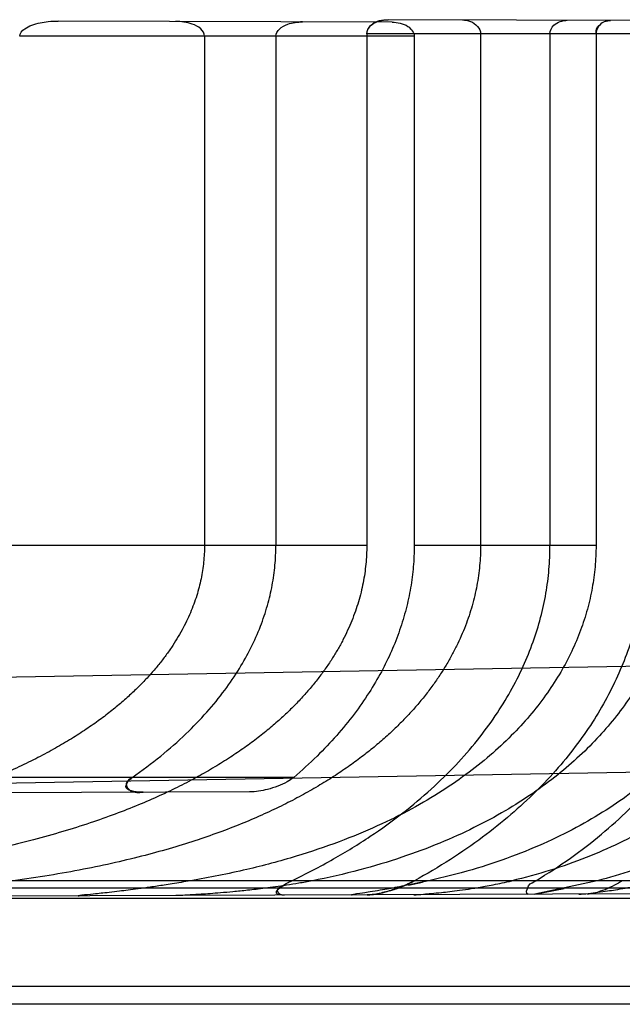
# Model space of a CAD drawing. Header units: millimetres. Extents: x 0 to 297, y 0 to 210.
# Tile 259 of 438: x 146.945 to 147.047, y 156.856 to 157.023. Entities that reach past the tile are written whole.
import ezdxf

# ---------------------------------------------------------------- set-up
doc = ezdxf.new("R2010")
doc.units = ezdxf.units.MM
doc.header["$LTSCALE"] = 16.335
doc.layers.add('INTFCLR_1', color=7, linetype='CONTINUOUS')

msp = doc.modelspace()

# ---------------------------------------------------------------- linework, layer by layer
at = {"layer": 'INTFCLR_1', "color": 9, "linetype": 'Continuous'}
for p, q in [((147.008235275, 157.0229386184), (146.9514451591, 157.0231368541)), ((147.1634002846, 157.0228151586), (147.0075233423, 157.023359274)), ((147.0119716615, 157.0205515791), (146.9448798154, 157.0205515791)), ((147.1634537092, 157.0209697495), (147.003905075, 157.0209697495)), ((147.003905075, 156.9339697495), (146.8266356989, 156.9339697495)), ((147.0428984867, 156.9339697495), (147.0119715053, 156.9339684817)), ((147.140559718, 156.915033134), (146.8326356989, 156.9096583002)), ((146.8535833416, 156.8920212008), (147.1526065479, 156.8972406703)), ((146.9915006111, 156.8945515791), (146.8915173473, 156.8945515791)), ((146.9839875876, 156.892079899), (146.8922430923, 156.891759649)), ((147.1105549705, 156.8769697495), (146.9035309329, 156.8769697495)), ((147.1070921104, 156.874927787), (146.8326356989, 156.8739697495)), ((147.0587545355, 156.875691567), (146.8326357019, 156.8756833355)), ((147.1141792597, 156.8739697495), (146.8326356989, 156.8739697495)), ((147.0663773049, 156.8589697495), (146.8506356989, 156.8589697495)), ((147.0663244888, 156.8559697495), (146.8326356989, 156.8559697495))]:
    msp.add_line(p, q, dxfattribs=at)
at = {"layer": 'INTFCLR_1', "color": 7, "linetype": 'Continuous'}
for p, q in [((147.0075233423, 157.023359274), (147.0064146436, 157.023244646)), ((147.0089912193, 156.8756519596), (147.0111384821, 156.8765245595)), ((147.0120154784, 156.8769697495), (147.0101259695, 156.8760804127)), ((147.0109990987, 156.8762456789), (147.0133633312, 156.8767366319)), ((147.0144402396, 156.8769697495), (147.0122172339, 156.8764947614)), ((147.0431094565, 156.8769697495), (147.032491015, 156.874667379)), ((147.032491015, 156.874667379), (147.0374728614, 156.8756595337)), ((147.0374630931, 156.8756575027), (147.032491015, 156.874667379))]:
    msp.add_line(p, q, dxfattribs=at)
at = {"layer": 'INTFCLR_1', "color": 6, "linetype": 'Continuous'}
for p, q in [((146.9763058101, 157.0205515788), (146.9763058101, 156.9339697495)), ((146.9884467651, 157.0205515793), (146.9884467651, 156.9339697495)), ((147.003905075, 157.0209697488), (147.003905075, 156.9339697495)), ((147.0119716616, 157.0205515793), (147.0119716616, 156.9339697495)), ((147.0232658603, 157.0209697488), (147.0232658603, 156.9339697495)), ((147.0350701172, 157.0209697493), (147.0350701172, 156.9339697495)), ((147.0428984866, 157.0209697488), (147.0428984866, 156.9339697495))]:
    msp.add_line(p, q, dxfattribs=at)
at = {"layer": 'INTFCLR_1', "color": 7, "linetype": 'Continuous'}
for points in [[(147.006412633, 157.023244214), (147.0065240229, 157.0232667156), (147.0066380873, 157.0232871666), (147.0067548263, 157.0233054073), (147.0068737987, 157.0233212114), (147.0069954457, 157.0233345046), (147.0071210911, 157.0233452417), (147.0072511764, 157.0233531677), (147.0073852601, 157.0233579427), (147.0075233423, 157.023359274)], [(147.0372688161, 157.0231808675), (147.0371687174, 157.0231591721), (147.0370706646, 157.0231350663)], [(147.0372685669, 157.0231808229), (147.0373681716, 157.0231995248), (147.0374695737, 157.0232156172), (147.0375727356, 157.023228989), (147.0376775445, 157.0232395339), (147.0377839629, 157.023247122), (147.0378920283, 157.0232516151), (147.0380017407, 157.0232528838)], [(147.0445605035, 157.0231028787), (147.0446445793, 157.0231279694), (147.0447301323, 157.02315052), (147.0448171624, 157.023170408), (147.0449057, 157.0231875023), (147.0449957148, 157.0232016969), (147.0450871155, 157.0232128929), (147.0451798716, 157.0232209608), (147.0452740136, 157.0232257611), (147.0453695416, 157.0232271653)]]:
    msp.add_lwpolyline(points, dxfattribs=at)
msp.add_arc((146.9929360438, 157.0150727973), 0.0079191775, 89.79667449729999, 99.4959948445, dxfattribs=at)
at = {"layer": 'INTFCLR_1', "color": 6, "linetype": 'Continuous'}
for points, knots in [([(146.9448798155, 157.0205515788), (146.9448798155, 157.0210580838), (146.9456609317, 157.0218867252), (146.9469595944, 157.0224637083), (146.9483284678, 157.0228522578), (146.9498427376, 157.0230848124), (146.9508722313, 157.0231388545), (146.9514451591, 157.0231368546)], [0, 0, 0, 0, 0.2037651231, 0.3833262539, 0.5866030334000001, 0.7695118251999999, 1, 1, 1, 1]), ([(147.0201875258, 157.0233150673), (147.0206507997, 157.0233134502), (147.0219993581, 157.0231426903), (147.0232658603, 157.0218728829), (147.0232658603, 157.0209697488)], [0, 0, 0, 0, 0.3390464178, 1, 1, 1, 1]), ([(146.9763058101, 157.0205515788), (146.9763058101, 157.0210203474), (146.9756750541, 157.0219893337), (146.9738666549, 157.0228422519), (146.9723319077, 157.0230639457), (146.9713645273, 157.0230673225)], [0, 0, 0, 0, 0.2363510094, 0.5122481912, 1, 1, 1, 1]), ([(147.0082352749, 157.0229386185), (147.0086931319, 157.0229370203), (147.0096329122, 157.0228202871), (147.0111216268, 157.022276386), (147.0119716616, 157.0212099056), (147.0119716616, 157.0205515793)], [0, 0, 0, 0, 0.2876281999, 0.5864383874, 1, 1, 1, 1]), ([(147.003905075, 156.9339697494), (147.003905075, 156.9334401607), (147.0038792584, 156.9323792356), (147.003762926, 156.9307877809), (147.0035683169, 156.9291942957), (147.0032943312, 156.9275978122), (147.0029394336, 156.9259974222), (147.0025016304, 156.92439225), (147.0019784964, 156.9227815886), (147.0013671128, 156.9211647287), (147.0006641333, 156.919541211), (146.9998656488, 156.917910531), (146.9989673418, 156.9162725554), (146.9979642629, 156.9146271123), (146.9968510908, 156.912974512), (146.9956217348, 156.9113149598), (146.994269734, 156.909649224), (146.9927877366, 156.9079779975), (146.991168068, 156.9063026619), (146.9894019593, 156.9046244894), (146.9874802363, 156.9029454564), (146.9853923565, 156.9012674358), (146.9831272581, 156.899593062), (146.9806723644, 156.8979250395), (146.9780143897, 156.8962668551), (146.9751377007, 156.8946218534), (146.9720249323, 156.8929939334), (146.9686565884, 156.8913875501), (146.9650109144, 156.8898078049), (146.9610598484, 156.8882590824), (146.9567724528, 156.8867472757), (146.9521262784, 156.8852833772), (146.9471175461, 156.8838839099), (146.941764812, 156.8825682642), (146.9360926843, 156.8813518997), (146.930120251, 156.8802440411), (146.9238572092, 156.8792487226), (146.917314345, 156.878367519), (146.9105091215, 156.8776000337), (146.9058834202, 156.8771689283), (146.9035309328, 156.8769697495)], [0, 0, 0, 0, 0.012667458, 0.0253723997, 0.0381539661, 0.0510506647, 0.0641026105, 0.077349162, 0.09083272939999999, 0.1045945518, 0.1186806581, 0.1331349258, 0.148008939, 0.1633495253, 0.1792137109, 0.1956533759, 0.2127338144, 0.230513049, 0.2490649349, 0.2684551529, 0.2887699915, 0.310087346, 0.3325084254, 0.3561274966, 0.381060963, 0.4074244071, 0.4353730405, 0.4650646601, 0.4966667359, 0.5303901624, 0.5665522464, 0.6053864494, 0.6468881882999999, 0.6909253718, 0.7372107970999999, 0.7856275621, 0.8362020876, 0.8888836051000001, 0.9435285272, 1, 1, 1, 1]), ([(146.9763058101, 156.9339697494), (146.9763058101, 156.9334988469), (146.9762817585, 156.9325551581), (146.9761733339, 156.9311390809), (146.9759917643, 156.9297199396), (146.9757357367, 156.9282962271), (146.975403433, 156.9268665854), (146.9749924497, 156.9254295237), (146.9744998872, 156.9239838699), (146.973922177, 156.9225282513), (146.973255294, 156.921061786), (146.9724944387, 156.9195833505), (146.971634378, 156.9180924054), (146.9706689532, 156.9165881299), (146.9695915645, 156.9150703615), (146.9683945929, 156.9135387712), (146.9670699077, 156.9119936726), (146.9656083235, 156.9104354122), (146.9639999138, 156.9088648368), (146.9622336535, 156.9072830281), (146.9602973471, 156.9056913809), (146.958177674, 156.904091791), (146.9558598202, 156.902486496), (146.9533279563, 156.9008785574), (146.950563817, 156.8992710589), (146.9475470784, 156.8976676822), (146.944254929, 156.8960727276), (146.9419466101, 156.895056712), (146.9407433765, 156.8945515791)], [0, 0, 0, 0, 0.0251332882, 0.0503577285, 0.0757698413, 0.1014607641, 0.1275311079, 0.1540746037, 0.1812022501, 0.2090116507, 0.2376261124, 0.2671503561, 0.2977215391, 0.3294577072, 0.3625147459, 0.3970276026, 0.4331693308, 0.4711030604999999, 0.5110180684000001, 0.5531152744, 0.5976127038, 0.6447581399, 0.6948064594, 0.7480544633, 0.8047969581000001, 0.8654272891, 0.9303506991, 1, 1, 1, 1]), ([(147.0232658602, 156.9339697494), (147.0232658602, 156.9334020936), (147.0232394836, 156.9322652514), (147.0231206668, 156.9305603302), (147.022922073, 156.928854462), (147.0226428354, 156.9271471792), (147.0222817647, 156.9254381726), (147.0218372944, 156.9237270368), (147.0213075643, 156.9220136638), (147.0206902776, 156.9202977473), (147.0199828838, 156.9185794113), (147.0191823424, 156.9168585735), (147.0182854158, 156.9151356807), (147.0172882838, 156.913410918), (147.0161869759, 156.9116850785), (147.0149768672, 156.9099587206), (147.0136532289, 156.9082330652), (147.0122105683, 156.9065090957), (147.01064329, 156.9047884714), (147.0089449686, 156.9030727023), (147.0071090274, 156.9013639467), (147.0051280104, 156.8996643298), (147.0029941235, 156.8979765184), (147.0006986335, 156.8963032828), (146.9982321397, 156.8946478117), (146.9955842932, 156.8930136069), (146.9927436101, 156.8914044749), (146.989697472, 156.8898246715), (146.986431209, 156.8882785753), (146.9829282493, 156.886771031), (146.9791693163, 156.8853072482), (146.9751334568, 156.883893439), (146.9707920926, 156.8825349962), (146.9661085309, 156.881237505), (146.9610532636, 156.8800114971), (146.9556192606, 156.8788733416), (146.9498237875, 156.8778411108), (146.9458342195, 156.8772475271), (146.9437845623, 156.8769697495)], [0, 0, 0, 0, 0.0160166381, 0.0320714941, 0.0482053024, 0.0644559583, 0.0808659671, 0.0974726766, 0.1143210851, 0.131449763, 0.1489078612, 0.1667345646, 0.1849828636, 0.2036948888, 0.2229287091, 0.2427297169, 0.2631612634, 0.2842738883, 0.3061380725, 0.3288114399, 0.3523710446, 0.3768853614, 0.4024393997, 0.4291164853, 0.4570136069, 0.4862340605, 0.5168890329, 0.5491093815, 0.5830316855, 0.6188292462, 0.6566887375, 0.6968265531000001, 0.7394643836, 0.7850150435, 0.8339279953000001, 0.8862106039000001, 0.9416394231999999, 1, 1, 1, 1]), ([(146.964029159, 156.8945515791), (146.9656828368, 156.8957010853), (146.9688295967, 156.89805108), (146.9730596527, 156.9017635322), (146.976694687, 156.9055193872), (146.9797304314, 156.9092362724), (146.9822301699, 156.9129112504), (146.9842575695, 156.9165447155), (146.9858513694, 156.9201314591), (146.9870482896, 156.92369046), (146.987866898, 156.9271656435), (146.9883451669, 156.9305793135), (146.988446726, 156.932848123), (146.9884467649, 156.9339697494)], [0, 0, 0, 0, 0.1252655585, 0.2440158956, 0.3496819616, 0.4500114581, 0.542136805, 0.6257672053, 0.7084814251, 0.785901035, 0.8589767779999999, 0.9302362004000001, 1, 1, 1, 1]), ([(147.0428984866, 156.9339697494), (147.0428984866, 156.9327644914), (147.0427894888, 156.9303444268), (147.0422975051, 156.9267251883), (147.0414727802, 156.9231121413), (147.0403088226, 156.919515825), (147.0387924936, 156.915934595), (147.0369127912, 156.9123816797), (147.0346424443, 156.9088477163), (147.0319809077, 156.9053773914), (147.0288773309, 156.9019432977), (147.0253288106, 156.8985919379), (147.0212632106, 156.8953056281), (147.0166616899, 156.8921242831), (147.0114433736, 156.8890565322), (147.0055949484, 156.8861585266), (146.9990397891, 156.8834536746), (146.9916274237, 156.8809564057), (146.9831933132, 156.8787146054), (146.977161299, 156.8775122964), (146.973970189, 156.8769697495)], [0, 0, 0, 0, 0.0372382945, 0.0747279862, 0.1127063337, 0.1515879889, 0.1913654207, 0.2327135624, 0.2756260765, 0.3209930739, 0.3676830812, 0.41849154, 0.4716393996, 0.5290496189, 0.5911734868, 0.6585007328, 0.7305466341, 0.8101065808, 0.8999909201, 1, 1, 1, 1]), ([(146.9911526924, 156.8769697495), (146.9935604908, 156.8781275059), (146.9981063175, 156.8804952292), (147.0044115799, 156.8843612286), (147.0099594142, 156.8883416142), (147.014806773, 156.8924002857), (147.0190407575, 156.896534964), (147.0226794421, 156.9006997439), (147.0257875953, 156.9049013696), (147.0283944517, 156.9091060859), (147.030538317, 156.9133172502), (147.0322401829, 156.9175101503), (147.0335263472, 156.9216644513), (147.0344244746, 156.9257921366), (147.0349543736, 156.9298944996), (147.0350700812, 156.9326173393), (147.0350701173, 156.9339697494)], [0, 0, 0, 0, 0.1055631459, 0.202331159, 0.2919990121, 0.3751053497, 0.4518928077, 0.5255983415, 0.5933801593, 0.6581700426, 0.7208505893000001, 0.7798644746, 0.8367515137, 0.8924730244, 0.9465637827, 1, 1, 1, 1]), ([(147.0119716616, 156.9339697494), (147.0119716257, 156.9327683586), (147.0118691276, 156.9303583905), (147.0114083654, 156.9267531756), (147.0106351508, 156.9231418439), (147.0095430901, 156.9195370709), (147.0081335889, 156.9159688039), (147.0063961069, 156.9124202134), (147.0042882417, 156.9088441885), (147.0017562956, 156.9052202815), (146.998800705, 156.9016112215), (146.9953791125, 156.8980061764), (146.9928601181, 156.895710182), (146.9915006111, 156.8945515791)], [0, 0, 0, 0, 0.07860382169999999, 0.1575970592, 0.2375311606, 0.3199568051, 0.4037503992, 0.4882732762, 0.578212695, 0.6750721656, 0.7772265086, 0.8831316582, 1, 1, 1, 1]), ([(147.056864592, 156.9339697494), (147.0568645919, 156.9327344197), (147.0567581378, 156.9302546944), (147.0562773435, 156.9265490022), (147.0554735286, 156.9228549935), (147.0543429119, 156.9191879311), (147.0528803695, 156.9155577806), (147.0510712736, 156.9119558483), (147.048908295, 156.9084063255), (147.0463736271, 156.9049104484), (147.0434483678, 156.9014771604), (147.0401189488, 156.8981350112), (147.0363328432, 156.8948690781), (147.0321109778, 156.8917428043), (147.0273499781, 156.8887263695), (147.0220845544, 156.8858950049), (147.0162047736, 156.8832420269), (147.0097158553, 156.880829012), (147.0024704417, 156.8786700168), (146.9973561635, 156.87750192), (146.9946540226, 156.8769697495)], [0, 0, 0, 0, 0.0405302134, 0.0813143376, 0.1224569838, 0.1644135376, 0.2070668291, 0.250714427, 0.2965118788, 0.3432907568, 0.3922413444, 0.4443486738, 0.4979133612, 0.5561428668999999, 0.6165462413, 0.6826768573, 0.7521219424, 0.8280242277, 0.909641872, 1, 1, 1, 1]), ([(147.0514519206, 156.9339697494), (147.0514518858, 156.932549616), (147.0513357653, 156.929704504), (147.0508071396, 156.9254426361), (147.0499247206, 156.9211976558), (147.0486788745, 156.9169634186), (147.0470609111, 156.9127479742), (147.0450499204, 156.9085424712), (147.0426292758, 156.9043579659), (147.0397742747, 156.9002026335), (147.0364612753, 156.8960931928), (147.0326720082, 156.8920531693), (147.0283789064, 156.8880977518), (147.02352378, 156.8842255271), (147.0180487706, 156.8804530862), (147.014095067, 156.878113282), (147.0120154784, 156.8769697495)], [0, 0, 0, 0, 0.05853908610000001, 0.117218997, 0.1768356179, 0.2370608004, 0.2989604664, 0.3627605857, 0.4290160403, 0.4980290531, 0.5703745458, 0.646395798, 0.7261424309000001, 0.8107932, 0.9021723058, 1, 1, 1, 1]), ([(147.0719206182, 156.9339697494), (147.0719206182, 156.9326356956), (147.0718030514, 156.9299579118), (147.0712746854, 156.925955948), (147.0703906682, 156.9219731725), (147.0691447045, 156.918017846), (147.0675333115, 156.9141092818), (147.0655498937, 156.9102622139), (147.0631934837, 156.9065000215), (147.0604347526, 156.9028071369), (147.0572854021, 156.8992368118), (147.0536957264, 156.8957654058), (147.0496843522, 156.8924496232), (147.0451667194, 156.8892661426), (147.0401467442, 156.8862682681), (147.0345612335, 156.883474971), (147.0284157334, 156.8809466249), (147.0216639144, 156.8787181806), (147.016920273, 156.8775131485), (147.0144402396, 156.8769697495)], [0, 0, 0, 0, 0.0457072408, 0.09169605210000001, 0.1381381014, 0.1853072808, 0.2336027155, 0.2828101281, 0.3334272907, 0.3855250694, 0.4405699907, 0.4963622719, 0.5564478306, 0.6186985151, 0.6855362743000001, 0.756587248, 0.8324711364, 0.9130135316, 1, 1, 1, 1]), ([(147.0825193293, 156.9339697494), (147.0825193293, 156.9326078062), (147.0824035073, 156.9298804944), (147.0818811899, 156.9258047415), (147.0810074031, 156.9217510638), (147.0797825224, 156.9177435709), (147.0782026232, 156.9137854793), (147.0762676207, 156.9099065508), (147.0739635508, 156.9061020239), (147.0712877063, 156.9023955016), (147.0682281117, 156.898801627), (147.0647687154, 156.8953320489), (147.0609133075, 156.8920251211), (147.056628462, 156.8888842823), (147.051926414, 156.885955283), (147.0467707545, 156.8832521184), (147.0411627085, 156.8808146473), (147.0350612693, 156.8786683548), (147.0307864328, 156.8774974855), (147.02856765, 156.8769697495)], [0, 0, 0, 0, 0.04821679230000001, 0.0965044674, 0.1453076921, 0.1948477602, 0.2446870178, 0.2960153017, 0.3481358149, 0.4019819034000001, 0.4576846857, 0.5150568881, 0.5752645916, 0.63732814, 0.7029646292, 0.7712006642, 0.8432372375, 0.9192572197, 1, 1, 1, 1]), ([(147.032664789, 156.8769697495), (147.0346714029, 156.8781893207), (147.0384889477, 156.8806919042), (147.0437758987, 156.8847411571), (147.0484719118, 156.8889284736), (147.0526064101, 156.8932226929), (147.0562098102, 156.8975941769), (147.05931625, 156.9020287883), (147.061956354, 156.9065180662), (147.0641530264, 156.9110486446), (147.065923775, 156.9156070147), (147.0672827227, 156.9201842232), (147.0682439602, 156.9247746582), (147.068817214, 156.9293719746), (147.0689449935, 156.9324416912), (147.0689450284, 156.9339697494)], [0, 0, 0, 0, 0.0996864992, 0.1935880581, 0.2824675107, 0.3665346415, 0.4464071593, 0.5227306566, 0.5961542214, 0.6672703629, 0.7362522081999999, 0.8035295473, 0.8697438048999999, 0.935129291, 1, 1, 1, 1]), ([(147.0943301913, 156.9339697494), (147.0943301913, 156.9325873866), (147.0942156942, 156.9298194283), (147.0936994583, 156.9256836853), (147.0928372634, 156.9215766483), (147.0916301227, 156.9175179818), (147.0900754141, 156.9135151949), (147.088175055, 156.9095998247), (147.0859195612, 156.905768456), (147.0833141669, 156.9020536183), (147.0803428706, 156.8984560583), (147.0770090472, 156.8950057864), (147.0733037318, 156.891719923), (147.0692232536, 156.88862151), (147.0647635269, 156.8857360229), (147.0599221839, 156.883090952), (147.0546913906, 156.8807114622), (147.0490645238, 156.8786273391), (147.0451352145, 156.8774841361), (147.0431094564, 156.8769697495)], [0, 0, 0, 0, 0.0502076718, 0.1004829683, 0.1512123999, 0.202452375, 0.254105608, 0.3070045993, 0.3603502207, 0.4154150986, 0.4716304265, 0.5296464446, 0.5894967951, 0.6513269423, 0.7155570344, 0.7822425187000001, 0.8515171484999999, 0.9240891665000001, 1, 1, 1, 1]), ([(146.9658712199, 156.8920166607), (146.9653348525, 156.8920147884), (146.9644273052, 156.8920450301), (146.9623008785, 156.8926987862), (146.9634711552, 156.8941636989), (146.964029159, 156.8945515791)], [0, 0, 0, 0, 0.3176159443, 0.5975857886, 1, 1, 1, 1]), ([(146.964029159, 156.8945515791), (146.9636338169, 156.8942767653), (146.9625448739, 156.8936336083), (146.9638829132, 156.8917772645), (146.9651592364, 156.8920141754), (146.9658712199, 156.8920166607)], [0, 0, 0, 0, 0.2872894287, 0.5751665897, 1, 1, 1, 1]), ([(146.9915006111, 156.8945515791), (146.991149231, 156.894252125), (146.9902622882, 156.8936799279), (146.9887472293, 156.8929992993), (146.986632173, 156.8923435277), (146.9850056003, 156.8920834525), (146.9839875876, 156.892079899)], [0, 0, 0, 0, 0.1726227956, 0.391670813, 0.6193544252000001, 1, 1, 1, 1]), ([(146.9898811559, 156.8745186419), (146.9894220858, 156.8745170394), (146.9878986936, 156.8747061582), (146.9897277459, 156.8763373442), (146.9905648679, 156.8766871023), (146.9911526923, 156.8769697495)], [0, 0, 0, 0, 0.2886984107, 0.5898193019, 1, 1, 1, 1]), ([(146.9898811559, 156.8745186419), (146.9894220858, 156.8745170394), (146.9878986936, 156.8747061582), (146.9897277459, 156.8763373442), (146.9905648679, 156.8766871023), (146.9911526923, 156.8769697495)], [0, 0, 0, 0, 0.2886984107, 0.5898193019, 1, 1, 1, 1]), ([(146.9911526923, 156.8769697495), (146.990657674, 156.87673173), (146.9899512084, 156.876278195), (146.9879860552, 156.8753372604), (146.9893938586, 156.8745169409), (146.9898811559, 156.8745186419)], [0, 0, 0, 0, 0.3672858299, 0.6741514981, 1, 1, 1, 1]), ([(147.0313801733, 156.8746635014), (147.0308933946, 156.8746618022), (147.0313178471, 156.8765823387), (147.0322393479, 156.8767111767), (147.032664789, 156.8769697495)], [0, 0, 0, 0, 0.4943767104, 1, 1, 1, 1]), ([(147.0473700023, 156.8769697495), (147.0469401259, 156.8766871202), (147.0459642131, 156.8761302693), (147.0444540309, 156.8754479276), (147.0429028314, 156.8749272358), (147.0418806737, 156.8747001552), (147.0413799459, 156.8746984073)], [0, 0, 0, 0, 0.2388882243, 0.5208074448, 0.767488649, 1, 1, 1, 1])]:
    msp.add_open_spline(points, degree=3, knots=knots, dxfattribs=at)
at = {"layer": 'INTFCLR_1', "color": 7, "linetype": 'Continuous'}
for points, knots in [([(147.0064146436, 157.023244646), (147.0059011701, 157.0231346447), (147.004781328, 157.0227495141), (147.0039004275, 157.0216301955), (147.003905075, 157.0209697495)], [0, 0, 0, 0, 0.4429234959, 1, 1, 1, 1]), ([(147.0039050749, 157.0209697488), (147.0039050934, 157.0214785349), (147.0044465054, 157.0224206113), (147.0058408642, 157.0231776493), (147.0069128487, 157.023354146), (147.0075233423, 157.0233592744)], [0, 0, 0, 0, 0.3245531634, 0.6105541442, 1, 1, 1, 1]), ([(147.0350701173, 157.0209697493), (147.035069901, 157.0214957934), (147.0357527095, 157.0228341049), (147.0371920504, 157.0232421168), (147.0380017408, 157.0232528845)], [0, 0, 0, 0, 0.3938027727, 1, 1, 1, 1]), ([(147.0453695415, 157.0232271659), (147.0448714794, 157.0232241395), (147.0436447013, 157.0229129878), (147.0428930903, 157.0216728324), (147.0428984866, 157.0209697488)], [0, 0, 0, 0, 0.4146532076, 1, 1, 1, 1]), ([(146.9884467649, 157.0205515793), (146.9884471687, 157.0210015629), (146.9890458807, 157.0219675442), (146.9907261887, 157.022778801), (146.9921301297, 157.0229889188), (146.9929641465, 157.0229919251)], [0, 0, 0, 0, 0.2445013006, 0.546829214, 1, 1, 1, 1]), ([(146.9739701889, 156.8769697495), (146.9734254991, 156.8768769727), (146.9723819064, 156.876702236), (146.9708796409, 156.8764581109), (146.9691180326, 156.8761813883), (146.9671799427, 156.8758917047), (146.9651262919, 156.8756048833), (146.9633975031, 156.8753783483), (146.9617438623, 156.8751746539), (146.9602505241, 156.8750009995), (146.9586349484, 156.8748277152), (146.9574272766, 156.8746992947), (146.9541934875, 156.8743951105), (146.9549877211, 156.8743968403)], [0, 0, 0, 0, 0.08651520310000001, 0.1656778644, 0.238309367, 0.3657194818, 0.4725534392, 0.5628306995, 0.6391654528, 0.7319846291, 0.8040742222, 0.8756395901, 1, 1, 1, 1]), ([(146.9946540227, 156.8769697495), (146.9938893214, 156.8768204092), (146.9924258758, 156.8765501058), (146.9903258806, 156.8762097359), (146.9884194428, 156.8759312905), (146.9866917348, 156.8757019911), (146.9851193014, 156.8755107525), (146.9832842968, 156.8753049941), (146.9812701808, 156.8751025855), (146.9791417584, 156.8749155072), (146.9773454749, 156.8747762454), (146.9756301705, 156.874656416), (146.9736843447, 156.8745435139), (146.972242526, 156.8744609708), (146.9714198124, 156.8744541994)], [0, 0, 0, 0, 0.09992657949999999, 0.1908441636, 0.2728260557, 0.3470158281, 0.4143624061, 0.4759750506, 0.5838296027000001, 0.6739670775, 0.7499937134, 0.8148960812, 0.8944824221, 1, 1, 1, 1]), ([(147.0144402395, 156.8769697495), (147.0136885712, 156.8768047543), (147.0123072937, 156.8765093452), (147.0103944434, 156.876122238), (147.0087932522, 156.8758162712), (147.0072675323, 156.8755405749), (147.0057912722, 156.8752885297), (147.004068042, 156.8750169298), (147.0031864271, 156.874886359), (147.0009700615, 156.8745590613), (147.0014174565, 156.8745589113)], [0, 0, 0, 0, 0.174281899, 0.3199569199, 0.4416951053, 0.5442383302, 0.6685374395, 0.7918966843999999, 0.8986791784, 1, 1, 1, 1]), ([(147.0120145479, 156.8769682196), (147.0113072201, 156.8765767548), (147.0101470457, 156.8760616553), (147.0082432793, 156.8753783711), (147.0063040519, 156.8748452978), (147.0047564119, 156.8745682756), (147.003957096, 156.8745672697)], [0, 0, 0, 0, 0.2865673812, 0.4483202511, 0.7166627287, 1, 1, 1, 1]), ([(147.0039574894, 156.8745678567), (147.004449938, 156.8745682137), (147.0056032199, 156.8747134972), (147.0075719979, 156.8751644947), (147.0097854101, 156.8759008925), (147.0113119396, 156.8765800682), (147.0120143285, 156.8769686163)], [0, 0, 0, 0, 0.1745390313, 0.4097662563, 0.7154999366, 1, 1, 1, 1]), ([(147.011885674, 156.8745954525), (147.0124358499, 156.8746010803), (147.0134331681, 156.8746867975), (147.0150047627, 156.8748170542), (147.0164984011, 156.8749694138), (147.0181050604, 156.8751522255), (147.019801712, 156.8753689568), (147.0218202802, 156.875659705), (147.0237306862, 156.8759756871), (147.0254761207, 156.8763002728), (147.0269782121, 156.8766051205), (147.0280225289, 156.8768408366), (147.0285676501, 156.8769697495)], [0, 0, 0, 0, 0.09784416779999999, 0.1777608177, 0.2805229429, 0.3647958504, 0.4653234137, 0.5846797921, 0.7274502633, 0.8096334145, 0.9003859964, 1, 1, 1, 1]), ([(147.0400016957, 156.8746935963), (147.0405293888, 156.8746994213), (147.0416016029, 156.8748299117), (147.0432203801, 156.8750073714), (147.0447674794, 156.8752217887), (147.046308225, 156.8754585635), (147.0479467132, 156.8757403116), (147.0499093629, 156.8761220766), (147.0517754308, 156.8765401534), (147.0529922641, 156.8768513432), (147.0534362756, 156.8769697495)], [0, 0, 0, 0, 0.1160368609, 0.2368402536, 0.3583246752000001, 0.4593559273, 0.5796088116, 0.7238532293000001, 0.8989583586, 1, 1, 1, 1]), ([(147.0039576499, 156.8745677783), (147.0045949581, 156.874570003), (147.0057258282, 156.8747410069), (147.0074006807, 156.8751343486), (147.0084370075, 156.8754591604), (147.0089912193, 156.8756519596)], [0, 0, 0, 0, 0.370176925, 0.659168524, 1, 1, 1, 1])]:
    msp.add_open_spline(points, degree=3, knots=knots, dxfattribs=at)
msp.add_open_spline([(147.0428984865, 157.0209697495), (147.0428981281, 157.0214921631), (147.0429846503, 157.0222659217), (147.043482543, 157.0224240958)], degree=3, dxfattribs=at)

doc.saveas('drawing.dxf')
